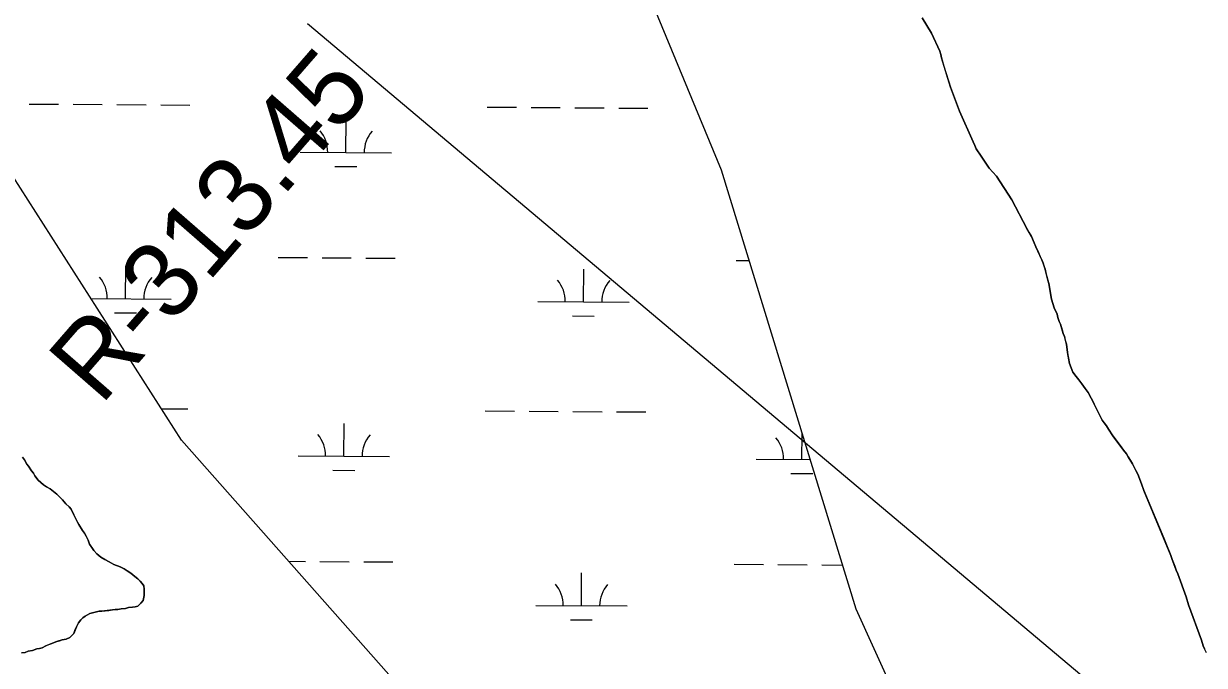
# Model space of a CAD drawing. Extents: x 3172231 to 3210228, y 940198 to 965780.
# Drawn here: x 3197406 to 3198700, y 946304 to 947007 of the extents above; entities that cross this region are included whole.
import ezdxf

# ---------------------------------------------------------------- set-up
doc = ezdxf.new("R2010")
doc.units = 0
for name, color, linetype in [('V-RIVR-RANG-IDEN', 7, 'Continuous'), ('V-SITE-VEGE', 7, 'Continuous'), ('V-TOPO-BNDY', 7, 'Continuous'), ('V-TOPO-SHOR', 7, 'Continuous'), ('V-WETL-SWMP', 7, 'Continuous')]:
    doc.layers.add(name, color=color, linetype=linetype)

msp = doc.modelspace()

# ---------------------------------------------------------------- linework, layer by layer
at = {"layer": 'V-SITE-VEGE'}
for p, q in [((3198400.394, 946996.928), (3198390.296, 947013.631)), ((3198409.788, 946977.103), (3198400.394, 946996.928)), ((3198410.773, 946973.433), (3198409.788, 946977.103)), ((3198411.515, 946969.761), (3198410.773, 946973.433)), ((3198421.259, 946937.655), (3198411.515, 946969.761)), ((3198431.376, 946911.19), (3198421.259, 946937.655)), ((3198446.2, 946877.783), (3198431.376, 946911.19)), ((3198447.92, 946873.626), (3198446.2, 946877.783)), ((3198449.64, 946869.958), (3198447.92, 946873.626)), ((3198454.795, 946862.133), (3198449.64, 946869.958)), ((3198463.88, 946848.931), (3198454.795, 946862.133)), ((3198471.726, 946840.133), (3198463.88, 946848.931)), ((3198488.419, 946814.213), (3198471.726, 946840.133)), ((3198504.879, 946782.914), (3198488.419, 946814.213)), ((3198510.036, 946774.11), (3198504.879, 946782.914)), ((3198512.987, 946767.015), (3198510.036, 946774.11)), ((3198514.953, 946762.858), (3198512.987, 946767.015)), ((3198521.345, 946748.428), (3198514.953, 946762.858)), ((3198522.82, 946744.758), (3198521.345, 946748.428)), ((3198525.033, 946738.399), (3198522.82, 946744.758)), ((3198527.995, 946726.164), (3198525.033, 946738.399)), ((3198528.98, 946722.738), (3198527.995, 946726.164)), ((3198531.947, 946705.61), (3198528.98, 946722.738)), ((3198535.151, 946695.823), (3198531.947, 946705.61)), ((3198538.1, 946688.974), (3198535.151, 946695.823)), ((3198539.087, 946685.302), (3198538.1, 946688.974)), ((3198540.561, 946680.901), (3198539.087, 946685.302)), ((3198541.79, 946677.964), (3198540.561, 946680.901)), ((3198544.991, 946667.933), (3198541.79, 946677.964)), ((3198546.222, 946664.509), (3198544.991, 946667.933)), ((3198548.44, 946656.19), (3198546.222, 946664.509)), ((3198549.681, 946647.136), (3198548.44, 946656.19)), ((3198551.662, 946635.145), (3198549.681, 946647.136)), ((3198555.596, 946625.359), (3198551.662, 946635.145)), ((3198559.03, 946620.714), (3198555.596, 946625.359)), ((3198561.975, 946617.048), (3198559.03, 946620.714)), ((3198565.166, 946612.647), (3198561.975, 946617.048)), ((3198569.092, 946607.761), (3198565.166, 946612.647)), ((3198572.283, 946603.114), (3198569.092, 946607.761)), ((3198575.476, 946597.001), (3198572.283, 946603.114)), ((3198578.671, 946590.398), (3198575.476, 946597.001)), ((3198587.76, 946573.033), (3198578.671, 946590.398)), ((3198589.724, 946570.098), (3198587.76, 946573.033)), ((3198592.177, 946566.678), (3198589.724, 946570.098)), ((3198594.387, 946563.01), (3198592.177, 946566.678)), ((3198599.298, 946555.674), (3198594.387, 946563.01)), ((3198611.074, 946540.029), (3198599.298, 946555.674)), ((3197404.227, 946532.487), (3197406.383, 946529.482)), ((3198614.265, 946535.874), (3198611.074, 946540.029)), ((3198616.229, 946532.939), (3198614.265, 946535.874)), ((3198620.894, 946525.116), (3198616.229, 946532.939)), ((3197406.383, 946529.482), (3197408.968, 946524.759)), ((3197408.968, 946524.759), (3197411.12, 946522.613)), ((3197411.12, 946522.613), (3197414.139, 946517.462)), ((3197414.139, 946517.462), (3197416.293, 946514.886)), ((3198624.583, 946517.778), (3198620.894, 946525.116)), ((3198626.547, 946513.62), (3198624.583, 946517.778)), ((3197416.293, 946514.886), (3197418.018, 946511.882)), ((3197418.018, 946511.882), (3197421.465, 946507.161)), ((3197421.465, 946507.161), (3197427.492, 946502.014)), ((3198630.727, 946503.102), (3198626.547, 946513.62)), ((3197427.492, 946502.014), (3197430.502, 946499.87)), ((3197430.502, 946499.87), (3197434.805, 946497.728)), ((3197434.805, 946497.728), (3197438.25, 946494.728)), ((3197438.25, 946494.728), (3197442.123, 946491.725)), ((3197442.123, 946491.725), (3197448.152, 946485.72)), ((3198633.186, 946496.008), (3198630.727, 946503.102)), ((3198662.938, 946424.827), (3198633.186, 946496.008)), ((3197448.152, 946485.72), (3197452.027, 946481.43)), ((3197452.027, 946481.43), (3197455.472, 946477.997)), ((3197455.472, 946477.997), (3197457.624, 946475.425)), ((3197457.624, 946475.425), (3197460.645, 946469.412)), ((3197460.645, 946469.412), (3197462.803, 946464.69)), ((3197462.803, 946464.69), (3197464.528, 946461.253)), ((3197464.528, 946461.253), (3197466.25, 946458.677)), ((3197466.25, 946458.677), (3197470.131, 946452.238)), ((3197470.131, 946452.238), (3197472.286, 946449.233)), ((3197472.286, 946449.233), (3197476.169, 946441.504)), ((3197476.169, 946441.504), (3197477.895, 946437.209)), ((3197477.895, 946437.209), (3197482.634, 946430.343)), ((3197482.634, 946430.343), (3197485.651, 946426.48)), ((3197485.651, 946426.48), (3197490.384, 946423.05)), ((3197490.384, 946423.05), (3197494.687, 946420.479)), ((3197494.687, 946420.479), (3197499.42, 946417.909)), ((3197499.42, 946417.909), (3197504.583, 946414.911)), ((3197504.583, 946414.911), (3197511.464, 946412.345)), ((3198664.414, 946420.178), (3198662.938, 946424.827)), ((3198668.844, 946408.683), (3198664.414, 946420.178)), ((3197511.464, 946412.345), (3197515.765, 946410.202)), ((3197515.765, 946410.202), (3197519.207, 946408.06)), ((3197519.207, 946408.06), (3197523.08, 946405.488)), ((3197523.08, 946405.488), (3197527.385, 946401.628)), ((3197527.385, 946401.628), (3197530.828, 946399.055)), ((3198670.562, 946404.769), (3198668.844, 946408.683)), ((3198679.668, 946379.327), (3198670.562, 946404.769)), ((3197530.828, 946399.055), (3197533.412, 946396.483)), ((3197533.412, 946396.483), (3197535.563, 946393.907)), ((3197535.563, 946393.907), (3197537.289, 946391.332)), ((3197537.289, 946391.332), (3197537.725, 946387.894)), ((3197537.725, 946387.894), (3197537.738, 946381.018)), ((3197536.46, 946375.427), (3197533.885, 946372.415)), ((3197537.738, 946381.018), (3197536.46, 946375.427)), ((3198682.131, 946370.518), (3198679.668, 946379.327)), ((3197485.338, 946362.871), (3197481.041, 946362.003)), ((3197488.344, 946363.735), (3197485.338, 946362.871)), ((3197491.353, 946363.742), (3197488.344, 946363.735)), ((3197502.954, 946365.052), (3197491.353, 946363.742)), ((3197505.963, 946365.486), (3197502.954, 946365.052)), ((3197508.971, 946365.493), (3197505.963, 946365.486)), ((3197512.408, 946366.359), (3197508.971, 946365.493)), ((3197517.133, 946366.797), (3197512.408, 946366.359)), ((3197520.571, 946367.663), (3197517.133, 946366.797)), ((3197524.868, 946368.102), (3197520.571, 946367.663)), ((3197527.877, 946368.536), (3197524.868, 946368.102)), ((3197530.883, 946369.4), (3197527.877, 946368.536)), ((3197533.885, 946372.415), (3197530.883, 946369.4)), ((3198696.4, 946331.866), (3198682.131, 946370.518)), ((3197465.591, 946350.8), (3197463.449, 946346.499)), ((3197468.161, 946354.243), (3197465.591, 946350.8)), ((3197470.307, 946356.395), (3197468.161, 946354.243)), ((3197472.88, 946358.12), (3197470.307, 946356.395)), ((3197478.034, 946361.139), (3197472.88, 946358.12)), ((3197481.041, 946362.003), (3197478.034, 946361.139)), ((3197460.454, 946339.186), (3197456.164, 946334.881)), ((3197463.449, 946346.499), (3197460.454, 946339.186)), ((3197426.099, 946323.652), (3197423.093, 946322.786)), ((3197429.964, 946325.806), (3197426.099, 946323.652)), ((3197441.99, 946330.558), (3197429.964, 946325.806)), ((3197448.003, 946332.286), (3197441.99, 946330.558)), ((3197452.299, 946333.155), (3197448.003, 946332.286)), ((3197456.164, 946334.881), (3197452.299, 946333.155)), ((3198698.37, 946325.751), (3198696.4, 946331.866)), ((3198699.601, 946322.573), (3198698.37, 946325.751)), ((3197407.198, 946318.458), (3197403.332, 946318.022)), ((3197410.635, 946319.755), (3197407.198, 946318.458)), ((3197415.359, 946320.623), (3197410.635, 946319.755)), ((3197420.084, 946322.351), (3197415.359, 946320.623)), ((3197423.093, 946322.786), (3197420.084, 946322.351)), ((3198701.811, 946317.926), (3198699.601, 946322.573))]:
    msp.add_line(p, q, dxfattribs=at)
at = {"layer": 'V-TOPO-BNDY'}
msp.add_line((3197716.878, 947007.215), (3199301.73, 945673.432), dxfattribs=at)
at = {"layer": 'V-TOPO-SHOR'}
for points in [[(3198390.296, 947013.631), (3198400.394, 946996.928), (3198409.788, 946977.103), (3198410.773, 946973.433), (3198411.515, 946969.761), (3198414.224, 946960.711), (3198421.259, 946937.655), (3198431.376, 946911.192), (3198446.2, 946877.783), (3198447.92, 946873.626), (3198449.64, 946869.958), (3198454.795, 946862.133), (3198463.878, 946848.931), (3198471.726, 946840.133), (3198488.421, 946814.216), (3198504.879, 946782.914), (3198507.335, 946778.756), (3198510.036, 946774.11), (3198512.987, 946767.015), (3198514.953, 946762.858), (3198516.673, 946758.944), (3198519.623, 946752.341), (3198521.345, 946748.428), (3198522.82, 946744.758), (3198524.048, 946741.333), (3198525.033, 946738.399), (3198526.021, 946734.483), (3198527.008, 946730.323), (3198527.995, 946726.164), (3198528.98, 946722.738), (3198531.947, 946705.608), (3198535.149, 946695.823), (3198538.1, 946688.974), (3198539.085, 946685.302), (3198540.561, 946680.901), (3198541.79, 946677.964), (3198543.76, 946671.849), (3198544.991, 946667.933), (3198546.222, 946664.509), (3198547.207, 946660.593), (3198548.44, 946656.19), (3198549.681, 946647.136), (3198550.422, 946642.73), (3198551.662, 946635.145), (3198555.596, 946625.359), (3198559.03, 946620.714), (3198561.975, 946617.048), (3198565.166, 946612.647), (3198569.092, 946607.761), (3198572.283, 946603.114), (3198575.476, 946597.001), (3198577.196, 946593.576), (3198578.671, 946590.398), (3198585.55, 946577.19), (3198587.76, 946573.033), (3198589.724, 946570.098), (3198592.177, 946566.678), (3198594.387, 946563.01), (3198599.298, 946555.674), (3198608.377, 946543.695), (3198611.074, 946540.029), (3198614.265, 946535.874), (3198616.229, 946532.939), (3198618.684, 946528.784), (3198620.894, 946525.116), (3198622.369, 946522.181), (3198622.369, 946522.181), (3198624.581, 946517.778), (3198626.547, 946513.62), (3198630.727, 946503.102), (3198633.186, 946496.008), (3198655.069, 946443.663), (3198658.02, 946436.568), (3198661.463, 946428.497), (3198662.938, 946424.827), (3198664.414, 946420.178), (3198667.122, 946413.084), (3198668.844, 946408.683), (3198670.562, 946404.769), (3198679.668, 946379.327), (3198682.131, 946370.518), (3198696.4, 946331.869), (3198698.37, 946325.751), (3198699.601, 946322.573)], [(3197403.332, 946318.022), (3197407.198, 946318.458), (3197410.635, 946319.755), (3197415.359, 946320.623), (3197420.084, 946322.351), (3197423.093, 946322.786), (3197426.099, 946323.652), (3197429.964, 946325.806), (3197433.398, 946327.103), (3197436.405, 946328.397), (3197441.99, 946330.558), (3197444.996, 946331.422), (3197448.003, 946332.286), (3197452.299, 946333.155), (3197456.164, 946334.881), (3197458.308, 946337.034), (3197460.454, 946339.186), (3197462.164, 946343.489), (3197463.449, 946346.499), (3197465.591, 946350.8), (3197468.161, 946354.243), (3197470.307, 946356.395), (3197472.882, 946358.12), (3197478.034, 946361.139), (3197481.041, 946362.003), (3197485.338, 946362.871), (3197488.344, 946363.735), (3197491.353, 946363.742), (3197494.789, 946364.178), (3197499.088, 946364.614), (3197502.954, 946365.052), (3197505.963, 946365.486), (3197508.971, 946365.493), (3197512.408, 946366.359), (3197517.135, 946366.797), (3197520.571, 946367.663), (3197524.868, 946368.102), (3197527.877, 946368.536), (3197530.883, 946369.4), (3197533.885, 946372.415), (3197536.46, 946375.427), (3197537.738, 946381.018), (3197537.732, 946384.027), (3197537.725, 946387.894), (3197537.289, 946391.332), (3197535.565, 946393.907), (3197533.412, 946396.483), (3197530.828, 946399.055), (3197527.385, 946401.628), (3197523.08, 946405.488), (3197519.207, 946408.06), (3197515.765, 946410.202), (3197511.464, 946412.345), (3197504.583, 946414.911), (3197499.42, 946417.909), (3197494.687, 946420.479), (3197490.384, 946423.05), (3197485.651, 946426.48), (3197482.634, 946430.343), (3197479.62, 946434.633), (3197477.895, 946437.209), (3197476.169, 946441.504), (3197474.01, 946445.799), (3197472.286, 946449.233), (3197470.131, 946452.238), (3197466.25, 946458.677), (3197464.528, 946461.253), (3197462.801, 946464.687), (3197460.645, 946469.412), (3197457.624, 946475.423), (3197455.472, 946477.997), (3197452.027, 946481.43), (3197448.152, 946485.72), (3197442.123, 946491.725), (3197438.25, 946494.728), (3197434.805, 946497.73), (3197430.502, 946499.87), (3197427.492, 946502.014), (3197421.465, 946507.161), (3197418.018, 946511.882), (3197416.293, 946514.886), (3197414.139, 946517.462), (3197411.12, 946522.613), (3197408.968, 946524.759), (3197406.381, 946529.482), (3197404.227, 946532.487)]]:
    msp.add_lwpolyline(points, dxfattribs=at)
at = {"layer": 'V-WETL-SWMP'}
for p, q in [((3197578.458, 946551.082), (3196987.037, 947475.557)), ((3197911.133, 947475.557), (3198169.879, 946846.914)), ((3197411.851, 946919.184), (3197443.85, 946918.967)), ((3197459.85, 946918.858), (3197491.849, 946918.64)), ((3197507.849, 946918.531), (3197539.848, 946918.313)), ((3197555.848, 946918.204), (3197587.847, 946917.986)), ((3197913.747, 946915.768), (3197945.747, 946915.55)), ((3197961.746, 946915.441), (3197993.746, 946915.223)), ((3198009.745, 946915.115), (3198041.744, 946914.897)), ((3198057.744, 946914.788), (3198089.743, 946914.57)), ((3197758.814, 946866.079), (3197759.059, 946902.079)), ((3197708.815, 946866.42), (3197808.812, 946865.739)), ((3197746.709, 946850.731), (3197770.708, 946850.567)), ((3198169.879, 946846.914), (3198317.735, 946366.187)), ((3197684.622, 946751.15), (3197716.621, 946750.932)), ((3197732.62, 946750.823), (3197764.62, 946750.605)), ((3197780.619, 946750.496), (3197812.619, 946750.279)), ((3197517.245, 946705.858), (3197517.49, 946741.857)), ((3198019.142, 946702.442), (3198019.387, 946738.441)), ((3198186.518, 946747.733), (3198200.413, 946747.639)), ((3197479.277, 946706.117), (3197567.244, 946705.518)), ((3197969.143, 946702.782), (3198069.141, 946702.101)), ((3197505.141, 946690.509), (3197529.14, 946690.346)), ((3198007.037, 946687.093), (3198031.036, 946686.929)), ((3197556.428, 946585.518), (3197585.583, 946585.319)), ((3197911.483, 946583.101), (3197943.482, 946582.883)), ((3197959.482, 946582.774), (3197991.481, 946582.556)), ((3198007.481, 946582.447), (3198039.48, 946582.229)), ((3198055.48, 946582.12), (3198087.479, 946581.903)), ((3197756.549, 946533.412), (3197756.794, 946569.411)), ((3198258.446, 946529.996), (3198258.638, 946558.329)), ((3198053.336, 946015.011), (3197578.458, 946551.082)), ((3197706.55, 946533.753), (3197806.548, 946533.072)), ((3198208.447, 946530.336), (3198267.371, 946529.935)), ((3197744.444, 946518.063), (3197768.444, 946517.9)), ((3198246.341, 946514.647), (3198270.34, 946514.483)), ((3197696.003, 946418.39), (3197714.356, 946418.265)), ((3197730.356, 946418.156), (3197762.355, 946417.938)), ((3197778.355, 946417.829), (3197810.354, 946417.611)), ((3198184.253, 946415.066), (3198216.253, 946414.848)), ((3198232.252, 946414.739), (3198264.252, 946414.522)), ((3198280.251, 946414.413), (3198302.95, 946414.258)), ((3198016.877, 946369.774), (3198017.122, 946405.774)), ((3197966.878, 946370.115), (3198066.876, 946369.434)), ((3198317.735, 946366.187), (3198502.554, 945959.418)), ((3198004.773, 946354.425), (3198028.772, 946354.262))]:
    msp.add_line(p, q, dxfattribs=at)
for centre, start, end in [((3197703.575, 946866.93), 358.838165, 40.381824), ((3197814.059, 946866.178), 138.838162, 180.381821), ((3197462.007, 946706.709), 358.838165, 40.381824), ((3197572.49, 946705.957), 138.838162, 180.381821), ((3197963.903, 946703.292), 358.838165, 40.381824), ((3198074.387, 946702.54), 138.838162, 180.381821), ((3197701.311, 946534.263), 358.838165, 40.381824), ((3197811.794, 946533.511), 138.838162, 180.381821), ((3198203.207, 946530.847), 358.838165, 40.381824), ((3197961.639, 946370.625), 358.838165, 40.381824), ((3198072.122, 946369.873), 138.838162, 180.381821)]:
    msp.add_arc(centre, 35.246, start, end, dxfattribs=at)

# ---------------------------------------------------------------- texts
at = {"layer": 'V-RIVR-RANG-IDEN'}
msp.add_text('R-313.45', height=82.9998, rotation=48.968116, dxfattribs=at).set_placement((3197490.304, 946588.03))

doc.saveas('drawing.dxf')
